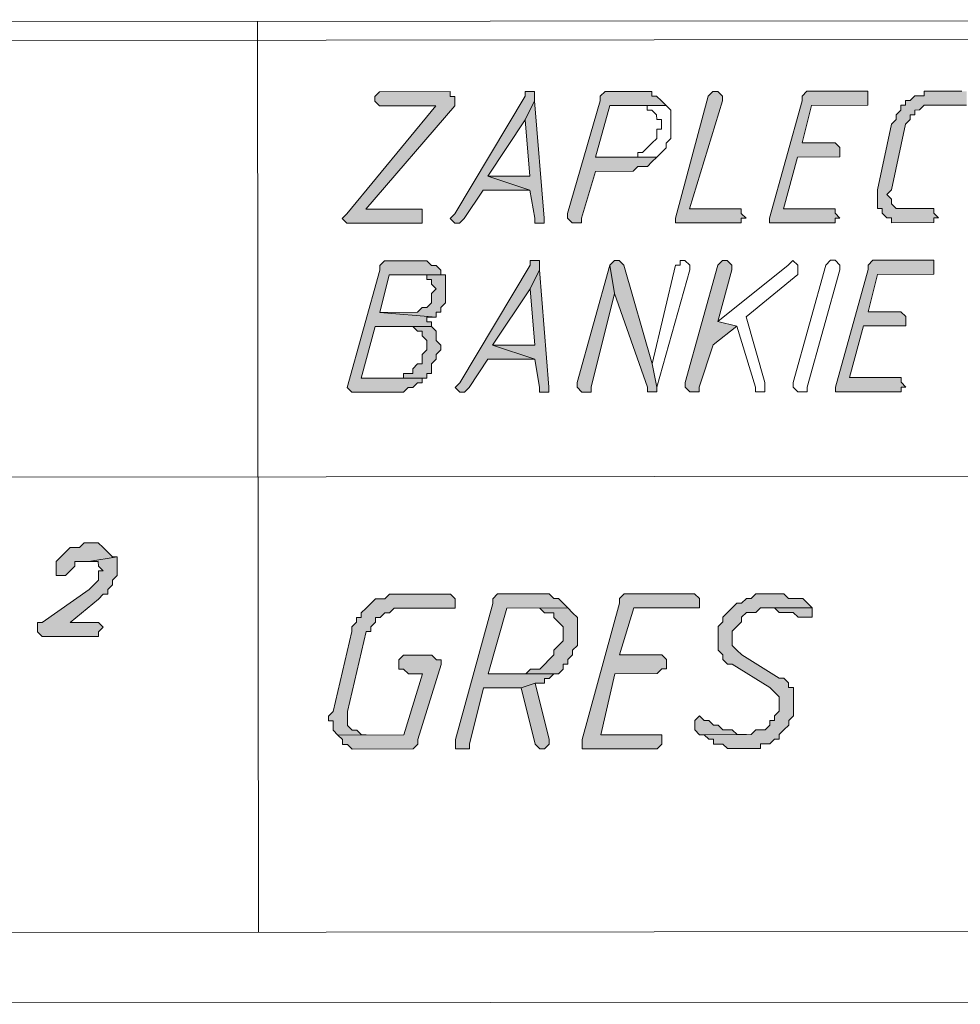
# Model space of a CAD drawing. Header units: inches. Extents: x -5850 to 5646, y 8947 to 13007.
# Tile 376 of 548: x -1764 to -1680, y 9966 to 10054. Entities that reach past the tile are written whole.
import ezdxf

# ---------------------------------------------------------------- set-up
doc = ezdxf.new("R2010")
doc.units = ezdxf.units.IN
doc.header["$MEASUREMENT"] = 0
for name, color, linetype in [('at_Entity', 7, 'Continuous'), ('at_Rect', 7, 'Continuous'), ('at_Solid', 7, 'Continuous')]:
    doc.layers.add(name, color=color, linetype=linetype)

msp = doc.modelspace()

# ---------------------------------------------------------------- hatches: boundary and pattern name
at = {"layer": 'at_Solid', "lineweight": 20}
for points in [[(-1725.456, 10047.874), (-1731.791, 10047.868), (-1732.208, 10047.444), (-1732.208, 10047.026), (-1731.789, 10046.602), (-1726.72, 10046.607), (-1734.736, 10036.885), (-1735.16, 10036.461), (-1734.735, 10036.038), (-1727.977, 10036.044), (-1727.977, 10036.468), (-1727.978, 10037.31), (-1733.047, 10037.305), (-1725.031, 10046.608), (-1725.031, 10047.032), (-1725.032, 10047.45), (-1725.455, 10047.45)], [(-1718.273, 10047.88), (-1718.697, 10047.88), (-1718.697, 10047.456), (-1725.022, 10036.894), (-1725.446, 10036.47), (-1725.021, 10036.046), (-1724.598, 10036.047), (-1724.174, 10036.471), (-1722.487, 10039.004), (-1718.265, 10039.008), (-1722.07, 10040.276), (-1718.695, 10045.348), (-1717.849, 10047.038), (-1717.849, 10047.88)], [(-1708.135, 10047.889), (-1711.515, 10047.886), (-1711.938, 10047.462), (-1711.938, 10047.044), (-1714.884, 10036.903), (-1714.884, 10036.479), (-1714.46, 10036.056), (-1713.618, 10036.057), (-1713.618, 10036.48), (-1712.356, 10040.703), (-1708.971, 10040.706), (-1708.553, 10041.13), (-1707.705, 10041.131), (-1707.288, 10041.555), (-1706.864, 10041.979), (-1712.357, 10041.974), (-1711.09, 10046.621), (-1706.021, 10046.625), (-1706.445, 10047.049), (-1706.869, 10047.466), (-1707.293, 10047.466), (-1707.293, 10047.89), (-1707.712, 10047.889)], [(-1701.801, 10047.895), (-1702.224, 10047.471), (-1705.17, 10036.488), (-1705.169, 10036.064), (-1699.253, 10036.069), (-1699.253, 10036.493), (-1698.829, 10036.494), (-1699.253, 10036.917), (-1699.254, 10037.335), (-1703.899, 10037.331), (-1700.952, 10047.053), (-1700.953, 10047.472), (-1701.377, 10047.895)], [(-1688.283, 10047.907), (-1693.352, 10047.902), (-1693.77, 10047.478), (-1693.77, 10047.06), (-1696.721, 10036.495), (-1696.721, 10036.072), (-1690.804, 10036.077), (-1690.805, 10036.501), (-1690.387, 10036.501), (-1690.805, 10036.925), (-1690.806, 10037.343), (-1695.456, 10037.339), (-1694.189, 10041.99), (-1690.391, 10041.994), (-1690.392, 10042.836), (-1690.811, 10043.259), (-1693.766, 10043.257), (-1692.927, 10046.637), (-1687.858, 10046.641), (-1687.859, 10047.065), (-1687.859, 10047.907)], [(-1679.411, 10047.915), (-1682.791, 10047.912), (-1682.79, 10047.488), (-1683.632, 10047.487), (-1684.056, 10047.069), (-1684.479, 10047.068), (-1684.479, 10046.644), (-1684.903, 10046.644), (-1684.902, 10046.22), (-1685.326, 10045.796), (-1685.326, 10045.378), (-1685.743, 10044.954), (-1687.01, 10039.036), (-1687.009, 10038.618), (-1687.008, 10037.346), (-1686.584, 10037.347), (-1686.584, 10036.928), (-1686.16, 10036.505), (-1685.736, 10036.505), (-1685.735, 10036.081), (-1681.938, 10036.085), (-1681.938, 10036.509), (-1681.514, 10036.509), (-1681.939, 10036.932), (-1681.939, 10037.351), (-1685.318, 10037.348), (-1685.737, 10037.771), (-1685.737, 10038.195), (-1686.162, 10038.618), (-1685.738, 10039.037), (-1684.478, 10044.955), (-1684.054, 10045.379), (-1684.054, 10045.797), (-1683.631, 10045.797), (-1683.631, 10046.221), (-1683.213, 10046.222), (-1682.789, 10046.646), (-1678.986, 10046.649), (-1678.987, 10047.073), (-1678.987, 10047.915)], [(-1717.849, 10047.038), (-1718.695, 10045.348), (-1718.266, 10040.279), (-1722.07, 10040.276), (-1718.265, 10039.008), (-1717.839, 10036.477), (-1717.839, 10036.053), (-1716.997, 10036.054), (-1716.997, 10036.477)], [(-1727.974, 10032.664), (-1731.353, 10032.661), (-1731.777, 10032.237), (-1731.776, 10031.819), (-1734.722, 10021.255), (-1734.298, 10020.831), (-1729.653, 10020.835), (-1729.229, 10021.26), (-1728.811, 10021.26), (-1728.388, 10021.684), (-1727.964, 10021.684), (-1727.964, 10022.108), (-1733.457, 10022.103), (-1732.19, 10026.75), (-1727.121, 10026.754), (-1727.121, 10027.178), (-1727.545, 10027.178), (-1727.545, 10027.596), (-1726.703, 10027.597), (-1731.773, 10028.016), (-1730.928, 10031.396), (-1726.283, 10031.4), (-1726.283, 10031.824), (-1726.708, 10032.242), (-1727.126, 10032.241), (-1727.55, 10032.665)], [(-1717.836, 10032.673), (-1718.26, 10032.673), (-1718.259, 10032.249), (-1724.585, 10021.687), (-1725.008, 10021.263), (-1724.584, 10020.84), (-1724.16, 10020.84), (-1723.742, 10021.264), (-1722.055, 10023.803), (-1717.828, 10023.807), (-1721.632, 10025.069), (-1718.257, 10030.141), (-1717.411, 10031.832), (-1717.412, 10032.674)], [(-1710.659, 10032.68), (-1711.077, 10032.256), (-1710.656, 10029.724), (-1707.688, 10021.279), (-1707.687, 10020.855), (-1706.845, 10020.856), (-1706.846, 10021.28), (-1707.271, 10023.393), (-1709.811, 10032.257), (-1710.235, 10032.68)], [(-1700.939, 10032.689), (-1701.363, 10032.264), (-1704.309, 10021.706), (-1704.308, 10021.282), (-1703.884, 10020.858), (-1703.042, 10020.859), (-1703.043, 10021.283), (-1701.78, 10025.087), (-1699.668, 10026.779), (-1701.358, 10027.201), (-1700.097, 10031.847), (-1700.097, 10032.266), (-1700.521, 10032.689)], [(-1682.359, 10032.705), (-1687.422, 10032.701), (-1687.846, 10032.276), (-1687.845, 10031.858), (-1690.791, 10021.294), (-1690.791, 10020.87), (-1684.88, 10020.875), (-1684.88, 10021.299), (-1684.456, 10021.3), (-1684.881, 10021.723), (-1684.881, 10022.147), (-1689.526, 10022.143), (-1688.264, 10026.789), (-1684.461, 10026.792), (-1684.462, 10027.634), (-1684.886, 10028.058), (-1687.842, 10028.055), (-1687.003, 10031.435), (-1681.934, 10031.44), (-1681.934, 10031.864), (-1681.935, 10032.706)], [(-1717.411, 10031.832), (-1718.257, 10030.141), (-1717.829, 10025.073), (-1721.632, 10025.069), (-1717.828, 10023.807), (-1717.402, 10021.27), (-1717.402, 10020.846), (-1716.559, 10020.847), (-1716.56, 10021.271)], [(-1711.077, 10032.256), (-1714.023, 10021.697), (-1714.023, 10021.273), (-1713.604, 10020.85), (-1712.756, 10020.85), (-1712.757, 10021.274), (-1710.656, 10029.724)], [(-1726.283, 10031.4), (-1728.396, 10031.398), (-1727.549, 10031.399), (-1727.548, 10030.975), (-1727.125, 10030.976), (-1727.124, 10030.552), (-1726.706, 10030.134), (-1727.124, 10029.71), (-1727.123, 10028.868), (-1727.546, 10028.443), (-1727.97, 10028.443), (-1728.393, 10028.019), (-1731.773, 10028.016), (-1726.703, 10027.597), (-1726.704, 10028.02), (-1726.28, 10028.021), (-1726.28, 10028.445), (-1725.857, 10028.869), (-1725.858, 10029.711), (-1725.858, 10030.135), (-1725.859, 10031.4)], [(-1727.121, 10026.754), (-1729.658, 10026.752), (-1728.816, 10026.753), (-1728.392, 10026.329), (-1727.968, 10026.33), (-1727.968, 10025.906), (-1727.544, 10025.482), (-1727.543, 10024.64), (-1727.966, 10024.216), (-1727.966, 10023.374), (-1728.389, 10023.374), (-1728.813, 10022.95), (-1728.812, 10022.526), (-1729.654, 10022.525), (-1729.654, 10022.107), (-1733.457, 10022.103), (-1727.541, 10022.109), (-1727.541, 10022.527), (-1727.117, 10022.527), (-1727.118, 10023.375), (-1726.7, 10023.799), (-1726.7, 10024.217), (-1726.277, 10024.641), (-1726.277, 10025.065), (-1726.702, 10025.483), (-1726.702, 10026.331)], [(-1757.517, 10007.293), (-1758.365, 10007.292), (-1758.788, 10006.874), (-1759.63, 10006.873), (-1760.054, 10006.449), (-1760.477, 10006.025), (-1760.901, 10005.601), (-1760.9, 10005.177), (-1760.9, 10004.335), (-1760.052, 10004.335), (-1759.629, 10004.76), (-1759.205, 10005.178), (-1759.205, 10005.602), (-1757.94, 10005.603), (-1755.408, 10006.029), (-1755.832, 10006.029), (-1756.251, 10006.452), (-1756.675, 10006.876), (-1757.099, 10007.294)], [(-1755.408, 10006.029), (-1757.94, 10005.603), (-1757.098, 10005.604), (-1757.097, 10005.18), (-1756.673, 10004.762), (-1757.097, 10004.762), (-1757.096, 10003.914), (-1757.514, 10003.496), (-1757.937, 10003.071), (-1762.162, 10000.107), (-1762.58, 10000.106), (-1762.579, 9999.264), (-1762.161, 9998.846), (-1757.092, 9998.851), (-1757.092, 9999.269), (-1756.669, 9999.693), (-1757.093, 10000.111), (-1759.624, 10000.109), (-1757.095, 10002.225), (-1756.671, 10002.649), (-1756.247, 10002.649), (-1756.248, 10003.073), (-1755.83, 10003.497), (-1755.83, 10003.915), (-1755.407, 10004.34), (-1755.408, 10005.182), (-1755.408, 10005.605)], [(-1725.834, 10002.676), (-1730.903, 10002.672), (-1731.326, 10002.248), (-1732.168, 10002.247), (-1732.591, 10001.828), (-1733.015, 10001.404), (-1733.438, 10000.98), (-1733.438, 10000.556), (-1733.862, 10000.556), (-1733.861, 10000.132), (-1734.279, 9999.713), (-1734.279, 9999.29), (-1735.962, 9992.106), (-1736.385, 9991.687), (-1736.385, 9991.263), (-1735.961, 9991.264), (-1735.961, 9990.416), (-1735.542, 9989.992), (-1733.005, 9989.995), (-1733.428, 9989.994), (-1733.853, 9990.418), (-1734.271, 9990.417), (-1734.695, 9990.841), (-1734.696, 9991.688), (-1734.696, 9992.107), (-1733.013, 9999.291), (-1732.589, 9999.291), (-1732.59, 9999.715), (-1732.166, 10000.133), (-1732.166, 10000.557), (-1731.748, 10000.558), (-1731.325, 10000.982), (-1730.901, 10000.982), (-1730.483, 10001.406), (-1724.99, 10001.411), (-1724.991, 10002.253), (-1725.415, 10002.677)], [(-1717.385, 10002.684), (-1721.188, 10002.681), (-1721.612, 10002.256), (-1721.611, 10001.838), (-1724.98, 9989.584), (-1724.979, 9988.742), (-1723.713, 9988.743), (-1723.714, 9989.161), (-1722.447, 9994.231), (-1719.067, 9994.234), (-1717.802, 9994.659), (-1716.96, 9994.66), (-1716.96, 9995.078), (-1716.536, 9995.078), (-1716.113, 9995.503), (-1715.689, 9995.503), (-1722.03, 9995.497), (-1720.345, 10001.415), (-1714.852, 10001.42), (-1715.277, 10001.844), (-1715.695, 10002.262), (-1716.119, 10002.261), (-1716.543, 10002.685), (-1716.967, 10002.684)], [(-1703.868, 10002.696), (-1709.785, 10002.691), (-1710.208, 10002.266), (-1710.208, 10001.848), (-1713.576, 9989.594), (-1713.575, 9988.752), (-1706.817, 9988.758), (-1706.393, 9989.176), (-1706.394, 9990.019), (-1711.887, 9990.014), (-1710.626, 9995.508), (-1706.823, 9995.511), (-1706.399, 9995.935), (-1705.975, 9995.935), (-1705.976, 9996.783), (-1706.4, 9997.201), (-1710.204, 9997.198), (-1708.936, 10001.426), (-1703.025, 10001.431), (-1703.026, 10002.273), (-1703.45, 10002.696)], [(-1696.691, 10002.702), (-1697.957, 10002.701), (-1698.38, 10002.277), (-1698.799, 10002.277), (-1699.222, 10001.858), (-1699.646, 10001.858), (-1700.069, 10001.434), (-1700.493, 10001.009), (-1700.911, 10000.585), (-1700.91, 10000.161), (-1701.334, 9999.743), (-1701.333, 9998.477), (-1701.332, 9997.629), (-1700.908, 9997.206), (-1700.907, 9996.788), (-1700.489, 9996.364), (-1700.065, 9996.365), (-1696.684, 9994.254), (-1696.259, 9993.836), (-1695.835, 9993.413), (-1695.834, 9992.141), (-1696.258, 9991.723), (-1696.257, 9991.299), (-1696.681, 9991.299), (-1696.681, 9990.875), (-1697.104, 9990.451), (-1697.946, 9990.45), (-1698.37, 9990.026), (-1703.015, 9990.022), (-1702.591, 9990.022), (-1702.172, 9989.604), (-1701.748, 9989.604), (-1701.748, 9989.181), (-1700.9, 9989.181), (-1700.482, 9988.764), (-1697.521, 9988.766), (-1697.521, 9989.184), (-1696.679, 9989.185), (-1696.256, 9989.609), (-1695.832, 9989.61), (-1695.832, 9990.028), (-1695.414, 9990.452), (-1694.991, 9990.876), (-1694.991, 9991.3), (-1694.568, 9991.724), (-1694.57, 9994.256), (-1694.994, 9994.256), (-1694.994, 9994.679), (-1695.419, 9995.097), (-1695.837, 9995.097), (-1699.218, 9997.207), (-1699.642, 9997.631), (-1700.066, 9998.054), (-1700.068, 9999.32), (-1699.644, 9999.744), (-1699.221, 10000.163), (-1699.221, 10000.587), (-1698.798, 10001.011), (-1697.956, 10001.012), (-1697.532, 10001.436), (-1692.887, 10001.44), (-1693.311, 10001.863), (-1693.73, 10002.281), (-1695.001, 10002.28), (-1695.425, 10002.704), (-1696.267, 10002.703)], [(-1714.852, 10001.42), (-1717.384, 10001.418), (-1716.966, 10000.995), (-1716.118, 10000.995), (-1716.118, 10000.572), (-1715.693, 10000.148), (-1715.275, 9999.73), (-1715.274, 9998.464), (-1715.691, 9998.04), (-1716.115, 9997.616), (-1716.115, 9997.192), (-1716.538, 9996.774), (-1716.961, 9996.349), (-1717.379, 9995.925), (-1718.227, 9995.925), (-1718.65, 9995.5), (-1722.03, 9995.497), (-1715.689, 9995.503), (-1715.271, 9995.927), (-1715.272, 9996.351), (-1714.848, 9996.351), (-1714.848, 9996.775), (-1714.425, 9997.194), (-1714.425, 9997.618), (-1714.002, 9998.042), (-1714.003, 9999.308), (-1714.004, 10000.573), (-1714.428, 10000.997)], [(-1692.887, 10001.44), (-1697.114, 10001.436), (-1696.266, 10001.437), (-1695.842, 10001.013), (-1694.576, 10001.015), (-1694.152, 10000.591), (-1692.886, 10000.592), (-1692.887, 10001.016)], [(-1727.095, 9997.182), (-1729.632, 9997.18), (-1730.055, 9996.762), (-1730.054, 9995.914), (-1729.631, 9995.914), (-1729.206, 9995.491), (-1727.941, 9995.492), (-1729.625, 9989.998), (-1735.542, 9989.992), (-1735.118, 9989.575), (-1735.117, 9989.151), (-1734.694, 9989.151), (-1734.269, 9988.733), (-1728.782, 9988.738), (-1728.359, 9989.157), (-1728.359, 9989.581), (-1726.252, 9996.341), (-1726.252, 9996.765), (-1726.676, 9996.765)], [(-1717.802, 9994.659), (-1719.067, 9994.234), (-1717.797, 9989.166), (-1717.373, 9988.748), (-1716.955, 9988.749), (-1716.531, 9989.167), (-1716.532, 9989.591)], [(-1703.016, 9991.717), (-1703.44, 9991.293), (-1703.439, 9990.445), (-1703.015, 9990.022), (-1698.788, 9990.025), (-1699.635, 9990.025), (-1700.06, 9990.448), (-1700.902, 9990.447), (-1701.326, 9990.871), (-1701.75, 9990.87), (-1702.174, 9991.294), (-1702.592, 9991.293)]]:
    msp.add_hatch(color=7, dxfattribs=at).paths.add_polyline_path(points)

# ---------------------------------------------------------------- linework, layer by layer
at = {"layer": 'at_Entity', "color": 7, "lineweight": 20}
for p, q in [((-1742.776, 10054.193), (-1742.703, 9972.247)), ((-2022.404, 10052.254), (-1499.052, 10052.721)), ((-1731.791, 10047.868), (-1732.208, 10047.444)), ((-1725.456, 10047.874), (-1731.791, 10047.868)), ((-1725.455, 10047.45), (-1725.456, 10047.874)), ((-1718.273, 10047.88), (-1718.697, 10047.88)), ((-1718.697, 10047.88), (-1718.697, 10047.456)), ((-1717.849, 10047.88), (-1718.273, 10047.88)), ((-1717.849, 10047.038), (-1717.849, 10047.88)), ((-1711.515, 10047.886), (-1711.938, 10047.462)), ((-1708.135, 10047.889), (-1711.515, 10047.886)), ((-1707.712, 10047.889), (-1708.135, 10047.889)), ((-1707.293, 10047.89), (-1707.712, 10047.889)), ((-1707.293, 10047.466), (-1707.293, 10047.89)), ((-1701.801, 10047.895), (-1702.224, 10047.471)), ((-1701.801, 10047.895), (-1701.801, 10047.895)), ((-1701.377, 10047.895), (-1701.801, 10047.895)), ((-1700.953, 10047.472), (-1701.377, 10047.895)), ((-1693.352, 10047.902), (-1693.77, 10047.478)), ((-1688.283, 10047.907), (-1693.352, 10047.902)), ((-1687.859, 10047.907), (-1688.283, 10047.907)), ((-1687.859, 10047.065), (-1687.859, 10047.907)), ((-1679.411, 10047.915), (-1682.791, 10047.912)), ((-1682.791, 10047.912), (-1682.79, 10047.488)), ((-1732.208, 10047.444), (-1732.208, 10047.026)), ((-1732.208, 10047.026), (-1732.208, 10047.026)), ((-1732.208, 10047.026), (-1731.789, 10046.602)), ((-1725.032, 10047.45), (-1725.455, 10047.45)), ((-1725.031, 10047.032), (-1725.032, 10047.45)), ((-1725.031, 10046.608), (-1725.031, 10047.032)), ((-1718.697, 10047.456), (-1725.022, 10036.894)), ((-1717.849, 10047.038), (-1718.695, 10045.348)), ((-1718.695, 10045.348), (-1717.849, 10047.038)), ((-1716.997, 10036.477), (-1717.849, 10047.038)), ((-1711.938, 10047.044), (-1714.884, 10036.903)), ((-1711.938, 10047.462), (-1711.938, 10047.044)), ((-1706.869, 10047.466), (-1707.293, 10047.466)), ((-1706.445, 10047.049), (-1706.869, 10047.466)), ((-1706.021, 10046.625), (-1706.445, 10047.049)), ((-1706.445, 10047.049), (-1706.445, 10047.049)), ((-1702.224, 10047.471), (-1705.17, 10036.488)), ((-1703.899, 10037.331), (-1700.952, 10047.053)), ((-1702.224, 10047.471), (-1702.224, 10047.471)), ((-1700.952, 10047.053), (-1700.953, 10047.472)), ((-1693.77, 10047.06), (-1696.721, 10036.495)), ((-1693.77, 10047.478), (-1693.77, 10047.06)), ((-1687.858, 10046.641), (-1687.859, 10047.065)), ((-1684.056, 10047.069), (-1684.479, 10047.068)), ((-1684.479, 10047.068), (-1684.479, 10046.644)), ((-1683.632, 10047.487), (-1684.056, 10047.069)), ((-1682.79, 10047.488), (-1683.632, 10047.487)), ((-1726.72, 10046.607), (-1734.736, 10036.885)), ((-1733.047, 10037.305), (-1725.031, 10046.608)), ((-1731.789, 10046.602), (-1726.72, 10046.607)), ((-1712.357, 10041.974), (-1711.09, 10046.621)), ((-1711.09, 10046.621), (-1706.021, 10046.625)), ((-1706.021, 10046.625), (-1708.558, 10046.623)), ((-1708.558, 10046.623), (-1707.71, 10046.624)), ((-1707.71, 10046.624), (-1707.71, 10046.2)), ((-1707.71, 10046.2), (-1707.292, 10046.2)), ((-1707.292, 10046.2), (-1706.868, 10045.777)), ((-1705.602, 10046.202), (-1706.021, 10046.625)), ((-1706.021, 10046.625), (-1706.021, 10046.625)), ((-1705.601, 10045.36), (-1705.602, 10046.202)), ((-1693.766, 10043.257), (-1692.927, 10046.637)), ((-1692.927, 10046.637), (-1687.858, 10046.641)), ((-1684.902, 10046.22), (-1685.326, 10045.796)), ((-1684.479, 10046.644), (-1684.903, 10046.644)), ((-1684.903, 10046.644), (-1684.902, 10046.22)), ((-1683.631, 10046.221), (-1683.213, 10046.222)), ((-1683.631, 10045.797), (-1683.631, 10046.221)), ((-1683.213, 10046.222), (-1682.789, 10046.646)), ((-1682.789, 10046.646), (-1678.986, 10046.649)), ((-1722.07, 10040.276), (-1718.695, 10045.348)), ((-1718.695, 10045.348), (-1718.266, 10040.279)), ((-1706.868, 10045.777), (-1706.867, 10045.358)), ((-1706.867, 10045.358), (-1706.443, 10045.359)), ((-1706.443, 10045.359), (-1706.443, 10044.511)), ((-1705.601, 10044.936), (-1705.601, 10045.36)), ((-1685.326, 10045.378), (-1685.743, 10044.954)), ((-1685.326, 10045.796), (-1685.326, 10045.378)), ((-1685.326, 10045.378), (-1685.326, 10045.378)), ((-1684.478, 10044.955), (-1684.054, 10045.379)), ((-1684.054, 10045.379), (-1684.054, 10045.797)), ((-1684.054, 10045.797), (-1683.631, 10045.797)), ((-1706.443, 10044.511), (-1706.866, 10044.511)), ((-1706.866, 10044.511), (-1706.866, 10043.663)), ((-1705.6, 10044.088), (-1705.601, 10044.936)), ((-1685.743, 10044.954), (-1687.01, 10039.036)), ((-1685.738, 10039.037), (-1684.478, 10044.955)), ((-1684.478, 10044.955), (-1684.478, 10044.955)), ((-1706.866, 10043.663), (-1707.289, 10043.245)), ((-1706.018, 10043.246), (-1705.6, 10043.664)), ((-1705.6, 10043.664), (-1705.6, 10044.088)), ((-1708.13, 10042.396), (-1708.554, 10042.396)), ((-1708.554, 10042.396), (-1708.554, 10041.978)), ((-1707.707, 10042.82), (-1708.13, 10042.396)), ((-1707.289, 10043.245), (-1707.707, 10042.82)), ((-1707.707, 10042.82), (-1707.707, 10042.82)), ((-1707.289, 10043.245), (-1707.289, 10043.245)), ((-1706.864, 10041.979), (-1706.441, 10042.398)), ((-1706.441, 10042.398), (-1706.017, 10042.822)), ((-1706.441, 10042.398), (-1706.441, 10042.398)), ((-1706.017, 10042.822), (-1706.018, 10043.246)), ((-1690.811, 10043.259), (-1693.766, 10043.257)), ((-1690.392, 10042.836), (-1690.811, 10043.259)), ((-1690.391, 10041.994), (-1690.392, 10042.836)), ((-1690.392, 10042.836), (-1690.392, 10042.836)), ((-1712.357, 10041.974), (-1706.864, 10041.979)), ((-1706.864, 10041.979), (-1712.357, 10041.974)), ((-1708.554, 10041.978), (-1712.357, 10041.974)), ((-1707.705, 10041.131), (-1707.288, 10041.555)), ((-1707.288, 10041.555), (-1706.864, 10041.979)), ((-1707.288, 10041.555), (-1707.288, 10041.555)), ((-1695.456, 10037.339), (-1694.189, 10041.99)), ((-1694.189, 10041.99), (-1690.391, 10041.994)), ((-1713.618, 10036.48), (-1712.356, 10040.703)), ((-1712.356, 10040.703), (-1708.971, 10040.706)), ((-1708.971, 10040.706), (-1708.553, 10041.13)), ((-1708.553, 10041.13), (-1707.705, 10041.131)), ((-1718.266, 10040.279), (-1722.07, 10040.276)), ((-1722.07, 10040.276), (-1718.265, 10039.008)), ((-1718.265, 10039.008), (-1722.07, 10040.276)), ((-1724.174, 10036.471), (-1722.487, 10039.004)), ((-1722.487, 10039.004), (-1718.265, 10039.008)), ((-1718.265, 10039.008), (-1717.839, 10036.477)), ((-1687.01, 10039.036), (-1687.009, 10038.618)), ((-1686.162, 10038.618), (-1685.738, 10039.037)), ((-1687.009, 10038.618), (-1687.008, 10037.346)), ((-1685.737, 10038.195), (-1686.162, 10038.618)), ((-1686.162, 10038.618), (-1686.162, 10038.618)), ((-1685.737, 10037.771), (-1685.737, 10038.195)), ((-1727.978, 10037.31), (-1733.047, 10037.305)), ((-1727.977, 10036.468), (-1727.978, 10037.31)), ((-1699.254, 10037.335), (-1703.899, 10037.331)), ((-1699.253, 10036.917), (-1699.254, 10037.335)), ((-1690.806, 10037.343), (-1695.456, 10037.339)), ((-1690.805, 10036.925), (-1690.806, 10037.343)), ((-1687.008, 10037.346), (-1686.584, 10037.347)), ((-1686.584, 10037.347), (-1686.584, 10036.928)), ((-1685.318, 10037.348), (-1685.737, 10037.771)), ((-1681.939, 10037.351), (-1685.318, 10037.348)), ((-1681.939, 10036.932), (-1681.939, 10037.351)), ((-1734.736, 10036.885), (-1735.16, 10036.461)), ((-1735.16, 10036.461), (-1735.16, 10036.461)), ((-1735.16, 10036.461), (-1734.735, 10036.038)), ((-1734.736, 10036.885), (-1734.736, 10036.885)), ((-1727.977, 10036.044), (-1727.977, 10036.468)), ((-1725.022, 10036.894), (-1725.446, 10036.47)), ((-1725.446, 10036.47), (-1725.446, 10036.47)), ((-1725.446, 10036.47), (-1725.021, 10036.046)), ((-1724.598, 10036.047), (-1724.174, 10036.471)), ((-1717.839, 10036.477), (-1717.839, 10036.053)), ((-1716.997, 10036.054), (-1716.997, 10036.477)), ((-1716.997, 10036.477), (-1716.997, 10036.477)), ((-1714.884, 10036.903), (-1714.884, 10036.479)), ((-1714.884, 10036.479), (-1714.884, 10036.479)), ((-1714.884, 10036.479), (-1714.46, 10036.056)), ((-1713.618, 10036.057), (-1713.618, 10036.48)), ((-1705.17, 10036.488), (-1705.169, 10036.064)), ((-1698.829, 10036.494), (-1699.253, 10036.917)), ((-1699.253, 10036.493), (-1698.829, 10036.494)), ((-1699.253, 10036.069), (-1699.253, 10036.493)), ((-1696.721, 10036.495), (-1696.721, 10036.072)), ((-1690.387, 10036.501), (-1690.805, 10036.925)), ((-1690.804, 10036.077), (-1690.805, 10036.501)), ((-1690.805, 10036.501), (-1690.387, 10036.501)), ((-1686.584, 10036.928), (-1686.584, 10036.928)), ((-1686.584, 10036.928), (-1686.16, 10036.505)), ((-1686.16, 10036.505), (-1685.736, 10036.505)), ((-1685.736, 10036.505), (-1685.735, 10036.081)), ((-1681.514, 10036.509), (-1681.939, 10036.932)), ((-1681.938, 10036.085), (-1681.938, 10036.509)), ((-1681.938, 10036.509), (-1681.514, 10036.509)), ((-1734.735, 10036.038), (-1727.977, 10036.044)), ((-1725.021, 10036.046), (-1724.598, 10036.047)), ((-1717.839, 10036.053), (-1716.997, 10036.054)), ((-1714.46, 10036.056), (-1713.618, 10036.057)), ((-1705.169, 10036.064), (-1699.253, 10036.069)), ((-1696.721, 10036.072), (-1690.804, 10036.077)), ((-1685.735, 10036.081), (-1681.938, 10036.085)), ((-1731.353, 10032.661), (-1731.777, 10032.237)), ((-1727.974, 10032.664), (-1731.353, 10032.661)), ((-1727.55, 10032.665), (-1727.974, 10032.664)), ((-1727.126, 10032.241), (-1727.55, 10032.665)), ((-1717.836, 10032.673), (-1718.26, 10032.673)), ((-1718.26, 10032.673), (-1718.259, 10032.249)), ((-1717.412, 10032.674), (-1717.836, 10032.673)), ((-1717.411, 10031.832), (-1717.412, 10032.674)), ((-1710.659, 10032.68), (-1711.077, 10032.256)), ((-1710.659, 10032.68), (-1710.659, 10032.68)), ((-1710.235, 10032.68), (-1710.659, 10032.68)), ((-1709.811, 10032.257), (-1710.235, 10032.68)), ((-1704.319, 10032.686), (-1704.742, 10032.685)), ((-1704.742, 10032.685), (-1704.742, 10032.261)), ((-1703.894, 10032.262), (-1704.319, 10032.686)), ((-1704.319, 10032.686), (-1704.319, 10032.686)), ((-1700.939, 10032.689), (-1701.363, 10032.264)), ((-1700.939, 10032.689), (-1700.939, 10032.689)), ((-1700.521, 10032.689), (-1700.939, 10032.689)), ((-1700.097, 10032.266), (-1700.521, 10032.689)), ((-1694.605, 10032.694), (-1695.028, 10032.27)), ((-1694.605, 10032.694), (-1694.605, 10032.694)), ((-1694.18, 10032.271), (-1694.605, 10032.694)), ((-1694.605, 10032.694), (-1694.605, 10032.694)), ((-1691.649, 10032.273), (-1691.225, 10032.697)), ((-1691.225, 10032.697), (-1690.801, 10032.698)), ((-1690.801, 10032.698), (-1690.383, 10032.274)), ((-1687.422, 10032.701), (-1687.846, 10032.276)), ((-1682.359, 10032.705), (-1687.422, 10032.701)), ((-1681.935, 10032.706), (-1682.359, 10032.705)), ((-1681.934, 10031.864), (-1681.935, 10032.706)), ((-1731.776, 10031.819), (-1734.722, 10021.255)), ((-1731.777, 10032.237), (-1731.776, 10031.819)), ((-1726.708, 10032.242), (-1727.126, 10032.241)), ((-1726.283, 10031.824), (-1726.708, 10032.242)), ((-1726.283, 10031.4), (-1726.283, 10031.824)), ((-1726.283, 10031.824), (-1726.283, 10031.824)), ((-1718.259, 10032.249), (-1724.585, 10021.687)), ((-1717.411, 10031.832), (-1718.257, 10030.141)), ((-1718.257, 10030.141), (-1717.411, 10031.832)), ((-1716.56, 10021.271), (-1717.411, 10031.832)), ((-1711.077, 10032.256), (-1714.023, 10021.697)), ((-1710.656, 10029.724), (-1711.077, 10032.256)), ((-1711.077, 10032.256), (-1711.077, 10032.256)), ((-1711.077, 10032.256), (-1710.656, 10029.724)), ((-1707.271, 10023.393), (-1709.811, 10032.257)), ((-1709.811, 10032.257), (-1709.811, 10032.257)), ((-1705.166, 10032.261), (-1707.271, 10023.393)), ((-1706.846, 10021.28), (-1703.894, 10031.844)), ((-1704.742, 10032.261), (-1705.166, 10032.261)), ((-1701.363, 10032.264), (-1704.309, 10021.706)), ((-1703.894, 10031.844), (-1703.894, 10032.262)), ((-1701.363, 10032.264), (-1701.363, 10032.264)), ((-1695.028, 10032.27), (-1701.358, 10027.201)), ((-1701.358, 10027.201), (-1700.097, 10031.847)), ((-1700.097, 10031.847), (-1700.097, 10032.266)), ((-1694.595, 10021.714), (-1691.649, 10032.273)), ((-1694.18, 10031.853), (-1694.18, 10032.271)), ((-1694.18, 10031.429), (-1694.18, 10031.853)), ((-1690.382, 10031.856), (-1693.328, 10021.292)), ((-1691.649, 10032.273), (-1691.649, 10032.273)), ((-1687.845, 10031.858), (-1690.791, 10021.294)), ((-1690.383, 10032.274), (-1690.382, 10031.856)), ((-1690.382, 10031.856), (-1690.382, 10031.856)), ((-1690.382, 10031.856), (-1690.382, 10031.856)), ((-1687.846, 10032.276), (-1687.845, 10031.858)), ((-1681.934, 10031.44), (-1681.934, 10031.864)), ((-1731.773, 10028.016), (-1730.928, 10031.396)), ((-1730.928, 10031.396), (-1726.283, 10031.4)), ((-1726.283, 10031.4), (-1728.396, 10031.398)), ((-1728.396, 10031.398), (-1727.549, 10031.399)), ((-1727.549, 10031.399), (-1727.548, 10030.975)), ((-1727.548, 10030.975), (-1727.125, 10030.976)), ((-1727.125, 10030.976), (-1727.124, 10030.552)), ((-1725.859, 10031.4), (-1726.283, 10031.4)), ((-1725.858, 10030.135), (-1725.859, 10031.4)), ((-1698.821, 10027.622), (-1694.18, 10031.429)), ((-1687.842, 10028.055), (-1687.003, 10031.435)), ((-1687.003, 10031.435), (-1681.934, 10031.44)), ((-1727.124, 10030.552), (-1727.124, 10030.552)), ((-1727.124, 10030.552), (-1726.706, 10030.134)), ((-1726.706, 10030.134), (-1727.124, 10029.71)), ((-1726.706, 10030.134), (-1726.706, 10030.134)), ((-1725.858, 10029.711), (-1725.858, 10030.135)), ((-1721.632, 10025.069), (-1718.257, 10030.141)), ((-1718.257, 10030.141), (-1717.829, 10025.073)), ((-1727.124, 10029.71), (-1727.123, 10028.868)), ((-1725.857, 10028.869), (-1725.858, 10029.711)), ((-1712.757, 10021.274), (-1710.656, 10029.724)), ((-1710.656, 10029.724), (-1707.688, 10021.279)), ((-1727.97, 10028.443), (-1728.393, 10028.019)), ((-1727.546, 10028.443), (-1727.97, 10028.443)), ((-1727.123, 10028.868), (-1727.546, 10028.443)), ((-1726.28, 10028.445), (-1725.857, 10028.869)), ((-1726.28, 10028.021), (-1726.28, 10028.445)), ((-1728.393, 10028.019), (-1731.773, 10028.016)), ((-1731.773, 10028.016), (-1726.703, 10027.597)), ((-1726.703, 10027.597), (-1731.773, 10028.016)), ((-1727.545, 10027.596), (-1726.703, 10027.597)), ((-1727.545, 10027.178), (-1727.545, 10027.596)), ((-1726.704, 10028.02), (-1726.28, 10028.021)), ((-1726.703, 10027.597), (-1726.704, 10028.02)), ((-1697.132, 10021.712), (-1698.821, 10027.622)), ((-1684.886, 10028.058), (-1687.842, 10028.055)), ((-1684.462, 10027.634), (-1684.886, 10028.058)), ((-1684.461, 10026.792), (-1684.462, 10027.634)), ((-1684.462, 10027.634), (-1684.462, 10027.634)), ((-1733.457, 10022.103), (-1732.19, 10026.75)), ((-1732.19, 10026.75), (-1727.121, 10026.754)), ((-1727.121, 10026.754), (-1729.658, 10026.752)), ((-1729.658, 10026.752), (-1728.816, 10026.753)), ((-1728.816, 10026.753), (-1728.392, 10026.329)), ((-1727.121, 10027.178), (-1727.545, 10027.178)), ((-1727.121, 10026.754), (-1727.121, 10027.178)), ((-1726.702, 10026.331), (-1727.121, 10026.754)), ((-1701.78, 10025.087), (-1699.668, 10026.779)), ((-1701.358, 10027.201), (-1699.668, 10026.779)), ((-1699.668, 10026.779), (-1701.358, 10027.201)), ((-1699.668, 10026.779), (-1697.974, 10021.287)), ((-1689.526, 10022.143), (-1688.264, 10026.789)), ((-1688.264, 10026.789), (-1684.461, 10026.792)), ((-1728.392, 10026.329), (-1727.968, 10026.33)), ((-1727.968, 10026.33), (-1727.968, 10025.906)), ((-1727.968, 10025.906), (-1727.968, 10025.906)), ((-1727.968, 10025.906), (-1727.544, 10025.482)), ((-1726.702, 10025.483), (-1726.702, 10026.331)), ((-1726.702, 10026.331), (-1726.702, 10026.331)), ((-1727.544, 10025.482), (-1727.543, 10024.64)), ((-1726.277, 10025.065), (-1726.702, 10025.483)), ((-1726.277, 10024.641), (-1726.277, 10025.065)), ((-1726.277, 10025.065), (-1726.277, 10025.065)), ((-1717.829, 10025.073), (-1721.632, 10025.069)), ((-1721.632, 10025.069), (-1717.828, 10023.807)), ((-1717.828, 10023.807), (-1721.632, 10025.069)), ((-1703.043, 10021.283), (-1701.78, 10025.087)), ((-1727.543, 10024.64), (-1727.966, 10024.216)), ((-1727.966, 10024.216), (-1727.966, 10023.374)), ((-1727.543, 10024.64), (-1727.543, 10024.64)), ((-1727.118, 10023.375), (-1726.7, 10023.799)), ((-1726.7, 10024.217), (-1726.277, 10024.641)), ((-1726.7, 10023.799), (-1726.7, 10024.217)), ((-1726.7, 10024.217), (-1726.7, 10024.217)), ((-1723.742, 10021.264), (-1722.055, 10023.803)), ((-1722.055, 10023.803), (-1717.828, 10023.807)), ((-1717.828, 10023.807), (-1717.402, 10021.27)), ((-1728.389, 10023.374), (-1728.813, 10022.95)), ((-1728.813, 10022.95), (-1728.812, 10022.526)), ((-1727.966, 10023.374), (-1728.389, 10023.374)), ((-1727.117, 10022.527), (-1727.118, 10023.375)), ((-1707.271, 10023.393), (-1706.846, 10021.28)), ((-1706.846, 10021.28), (-1707.271, 10023.393)), ((-1733.457, 10022.103), (-1727.541, 10022.109)), ((-1727.964, 10022.108), (-1733.457, 10022.103)), ((-1729.654, 10022.107), (-1733.457, 10022.103)), ((-1728.812, 10022.526), (-1729.654, 10022.525)), ((-1729.654, 10022.525), (-1729.654, 10022.107)), ((-1727.964, 10021.684), (-1727.964, 10022.108)), ((-1727.541, 10022.109), (-1727.541, 10022.527)), ((-1727.541, 10022.527), (-1727.117, 10022.527)), ((-1684.881, 10022.147), (-1689.526, 10022.143)), ((-1684.881, 10021.723), (-1684.881, 10022.147)), ((-1734.722, 10021.255), (-1734.722, 10021.255)), ((-1734.722, 10021.255), (-1734.298, 10020.831)), ((-1729.653, 10020.835), (-1729.229, 10021.26)), ((-1729.229, 10021.26), (-1728.811, 10021.26)), ((-1728.811, 10021.26), (-1728.388, 10021.684)), ((-1728.388, 10021.684), (-1727.964, 10021.684)), ((-1724.585, 10021.687), (-1725.008, 10021.263)), ((-1725.008, 10021.263), (-1725.008, 10021.263)), ((-1725.008, 10021.263), (-1724.584, 10020.84)), ((-1724.16, 10020.84), (-1723.742, 10021.264)), ((-1717.402, 10021.27), (-1717.402, 10020.846)), ((-1716.559, 10020.847), (-1716.56, 10021.271)), ((-1716.56, 10021.271), (-1716.56, 10021.271)), ((-1714.023, 10021.697), (-1714.023, 10021.273)), ((-1714.023, 10021.273), (-1714.023, 10021.273)), ((-1714.023, 10021.273), (-1713.604, 10020.85)), ((-1712.756, 10020.85), (-1712.757, 10021.274)), ((-1707.688, 10021.279), (-1707.687, 10020.855)), ((-1706.845, 10020.856), (-1706.846, 10021.28)), ((-1704.309, 10021.706), (-1704.308, 10021.282)), ((-1704.308, 10021.282), (-1704.308, 10021.282)), ((-1704.308, 10021.282), (-1703.884, 10020.858)), ((-1703.042, 10020.859), (-1703.043, 10021.283)), ((-1697.974, 10021.287), (-1697.973, 10020.864)), ((-1697.132, 10021.288), (-1697.132, 10021.712)), ((-1697.131, 10020.864), (-1697.132, 10021.288)), ((-1694.594, 10021.29), (-1694.595, 10021.714)), ((-1694.595, 10021.714), (-1694.595, 10021.714)), ((-1694.17, 10020.867), (-1694.594, 10021.29)), ((-1693.328, 10021.292), (-1693.328, 10020.868)), ((-1690.791, 10021.294), (-1690.791, 10020.87)), ((-1684.456, 10021.3), (-1684.881, 10021.723)), ((-1684.88, 10021.299), (-1684.456, 10021.3)), ((-1684.88, 10020.875), (-1684.88, 10021.299)), ((-1734.298, 10020.831), (-1729.653, 10020.835)), ((-1724.584, 10020.84), (-1724.16, 10020.84)), ((-1717.402, 10020.846), (-1716.559, 10020.847)), ((-1713.604, 10020.85), (-1712.756, 10020.85)), ((-1707.687, 10020.855), (-1706.845, 10020.856)), ((-1703.884, 10020.858), (-1703.042, 10020.859)), ((-1697.973, 10020.864), (-1697.131, 10020.864)), ((-1693.328, 10020.868), (-1694.17, 10020.867)), ((-1690.791, 10020.87), (-1684.88, 10020.875)), ((-1827.646, 10013.147), (-1571.248, 10013.376)), ((-1758.365, 10007.292), (-1758.788, 10006.874)), ((-1757.517, 10007.293), (-1758.365, 10007.292)), ((-1757.099, 10007.294), (-1757.517, 10007.293)), ((-1756.675, 10006.876), (-1757.099, 10007.294)), ((-1760.054, 10006.449), (-1760.477, 10006.025)), ((-1759.63, 10006.873), (-1760.054, 10006.449)), ((-1758.788, 10006.874), (-1759.63, 10006.873)), ((-1756.251, 10006.452), (-1756.675, 10006.876)), ((-1756.675, 10006.876), (-1756.675, 10006.876)), ((-1755.832, 10006.029), (-1756.251, 10006.452)), ((-1756.251, 10006.452), (-1756.251, 10006.452)), ((-1760.477, 10006.025), (-1760.901, 10005.601)), ((-1760.901, 10005.601), (-1760.9, 10005.177)), ((-1760.477, 10006.025), (-1760.477, 10006.025)), ((-1759.629, 10004.76), (-1759.205, 10005.178)), ((-1759.205, 10005.602), (-1757.94, 10005.603)), ((-1759.205, 10005.178), (-1759.205, 10005.602)), ((-1755.408, 10006.029), (-1757.94, 10005.603)), ((-1757.94, 10005.603), (-1755.408, 10006.029)), ((-1757.94, 10005.603), (-1757.098, 10005.604)), ((-1757.098, 10005.604), (-1757.097, 10005.18)), ((-1757.097, 10005.18), (-1756.673, 10004.762)), ((-1755.408, 10006.029), (-1755.832, 10006.029)), ((-1755.408, 10005.605), (-1755.408, 10006.029)), ((-1755.408, 10005.182), (-1755.408, 10005.605)), ((-1755.407, 10004.34), (-1755.408, 10005.182)), ((-1760.9, 10005.177), (-1760.9, 10004.335)), ((-1760.9, 10004.335), (-1760.052, 10004.335)), ((-1760.052, 10004.335), (-1759.629, 10004.76)), ((-1759.629, 10004.76), (-1759.629, 10004.76)), ((-1756.673, 10004.762), (-1757.097, 10004.762)), ((-1757.097, 10004.762), (-1757.096, 10003.914)), ((-1755.83, 10003.915), (-1755.407, 10004.34)), ((-1757.514, 10003.496), (-1757.937, 10003.071)), ((-1757.096, 10003.914), (-1757.514, 10003.496)), ((-1757.514, 10003.496), (-1757.514, 10003.496)), ((-1756.248, 10003.073), (-1755.83, 10003.497)), ((-1755.83, 10003.497), (-1755.83, 10003.915)), ((-1757.937, 10003.071), (-1762.162, 10000.107)), ((-1757.095, 10002.225), (-1756.671, 10002.649)), ((-1756.671, 10002.649), (-1756.247, 10002.649)), ((-1756.247, 10002.649), (-1756.248, 10003.073)), ((-1730.903, 10002.672), (-1731.326, 10002.248)), ((-1725.834, 10002.676), (-1730.903, 10002.672)), ((-1725.415, 10002.677), (-1725.834, 10002.676)), ((-1724.991, 10002.253), (-1725.415, 10002.677)), ((-1721.188, 10002.681), (-1721.612, 10002.256)), ((-1717.385, 10002.684), (-1721.188, 10002.681)), ((-1716.967, 10002.684), (-1717.385, 10002.684)), ((-1716.543, 10002.685), (-1716.967, 10002.684)), ((-1716.119, 10002.261), (-1716.543, 10002.685)), ((-1709.785, 10002.691), (-1710.208, 10002.266)), ((-1703.868, 10002.696), (-1709.785, 10002.691)), ((-1703.45, 10002.696), (-1703.868, 10002.696)), ((-1703.026, 10002.273), (-1703.45, 10002.696)), ((-1697.957, 10002.701), (-1698.38, 10002.277)), ((-1696.691, 10002.702), (-1697.957, 10002.701)), ((-1696.267, 10002.703), (-1696.691, 10002.702)), ((-1695.425, 10002.704), (-1696.267, 10002.703)), ((-1695.001, 10002.28), (-1695.425, 10002.704)), ((-1759.624, 10000.109), (-1757.095, 10002.225)), ((-1757.095, 10002.225), (-1757.095, 10002.225)), ((-1732.591, 10001.828), (-1733.015, 10001.404)), ((-1732.168, 10002.247), (-1732.591, 10001.828)), ((-1732.591, 10001.828), (-1732.591, 10001.828)), ((-1731.326, 10002.248), (-1732.168, 10002.247)), ((-1724.99, 10001.411), (-1724.991, 10002.253)), ((-1721.611, 10001.838), (-1724.98, 9989.584)), ((-1721.612, 10002.256), (-1721.611, 10001.838)), ((-1715.695, 10002.262), (-1716.119, 10002.261)), ((-1715.277, 10001.844), (-1715.695, 10002.262)), ((-1714.852, 10001.42), (-1715.277, 10001.844)), ((-1715.277, 10001.844), (-1715.277, 10001.844)), ((-1710.208, 10001.848), (-1713.576, 9989.594)), ((-1710.208, 10002.266), (-1710.208, 10001.848)), ((-1703.025, 10001.431), (-1703.026, 10002.273)), ((-1699.646, 10001.858), (-1700.069, 10001.434)), ((-1699.222, 10001.858), (-1699.646, 10001.858)), ((-1698.799, 10002.277), (-1699.222, 10001.858)), ((-1698.38, 10002.277), (-1698.799, 10002.277)), ((-1693.73, 10002.281), (-1695.001, 10002.28)), ((-1693.311, 10001.863), (-1693.73, 10002.281)), ((-1692.887, 10001.44), (-1693.311, 10001.863)), ((-1693.311, 10001.863), (-1693.311, 10001.863)), ((-1733.015, 10001.404), (-1733.438, 10000.98)), ((-1733.438, 10000.98), (-1733.438, 10000.556)), ((-1731.748, 10000.558), (-1731.325, 10000.982)), ((-1731.325, 10000.982), (-1730.901, 10000.982)), ((-1730.901, 10000.982), (-1730.483, 10001.406)), ((-1730.483, 10001.406), (-1724.99, 10001.411)), ((-1722.03, 9995.497), (-1720.345, 10001.415)), ((-1720.345, 10001.415), (-1714.852, 10001.42)), ((-1714.852, 10001.42), (-1717.384, 10001.418)), ((-1717.384, 10001.418), (-1716.966, 10000.995)), ((-1716.966, 10000.995), (-1716.118, 10000.995)), ((-1716.118, 10000.995), (-1716.118, 10000.572)), ((-1714.428, 10000.997), (-1714.852, 10001.42)), ((-1714.004, 10000.573), (-1714.428, 10000.997)), ((-1714.428, 10000.997), (-1714.428, 10000.997)), ((-1710.204, 9997.198), (-1708.936, 10001.426)), ((-1708.936, 10001.426), (-1703.025, 10001.431)), ((-1700.493, 10001.009), (-1700.911, 10000.585)), ((-1700.069, 10001.434), (-1700.493, 10001.009)), ((-1700.493, 10001.009), (-1700.493, 10001.009)), ((-1700.069, 10001.434), (-1700.069, 10001.434)), ((-1699.221, 10000.587), (-1698.798, 10001.011)), ((-1698.798, 10001.011), (-1697.956, 10001.012)), ((-1697.956, 10001.012), (-1697.532, 10001.436)), ((-1697.532, 10001.436), (-1692.887, 10001.44)), ((-1692.887, 10001.44), (-1697.114, 10001.436)), ((-1697.114, 10001.436), (-1696.266, 10001.437)), ((-1696.266, 10001.437), (-1695.842, 10001.013)), ((-1695.842, 10001.013), (-1694.576, 10001.015)), ((-1694.576, 10001.015), (-1694.152, 10000.591)), ((-1692.887, 10001.016), (-1692.887, 10001.44)), ((-1692.886, 10000.592), (-1692.887, 10001.016)), ((-1762.162, 10000.107), (-1762.58, 10000.106)), ((-1762.58, 10000.106), (-1762.579, 9999.264)), ((-1757.093, 10000.111), (-1759.624, 10000.109)), ((-1756.669, 9999.693), (-1757.093, 10000.111)), ((-1733.861, 10000.132), (-1734.279, 9999.713)), ((-1733.438, 10000.556), (-1733.862, 10000.556)), ((-1733.862, 10000.556), (-1733.861, 10000.132)), ((-1732.59, 9999.715), (-1732.166, 10000.133)), ((-1732.166, 10000.557), (-1731.748, 10000.558)), ((-1732.166, 10000.133), (-1732.166, 10000.557)), ((-1716.118, 10000.572), (-1715.693, 10000.148)), ((-1715.693, 10000.148), (-1715.693, 10000.148)), ((-1715.693, 10000.148), (-1715.275, 9999.73)), ((-1714.003, 9999.308), (-1714.004, 10000.573)), ((-1700.91, 10000.161), (-1701.334, 9999.743)), ((-1700.911, 10000.585), (-1700.91, 10000.161)), ((-1699.644, 9999.744), (-1699.221, 10000.163)), ((-1699.221, 10000.163), (-1699.221, 10000.587)), ((-1694.152, 10000.591), (-1692.886, 10000.592)), ((-1762.579, 9999.264), (-1762.161, 9998.846)), ((-1757.092, 9999.269), (-1756.669, 9999.693)), ((-1757.092, 9998.851), (-1757.092, 9999.269)), ((-1734.279, 9999.29), (-1735.962, 9992.106)), ((-1734.696, 9992.107), (-1733.013, 9999.291)), ((-1734.279, 9999.713), (-1734.279, 9999.29)), ((-1733.013, 9999.291), (-1732.589, 9999.291)), ((-1732.589, 9999.291), (-1732.59, 9999.715)), ((-1715.275, 9999.73), (-1715.274, 9998.464)), ((-1714.002, 9998.042), (-1714.003, 9999.308)), ((-1701.334, 9999.743), (-1701.333, 9998.477)), ((-1700.068, 9999.32), (-1699.644, 9999.744)), ((-1700.066, 9998.054), (-1700.068, 9999.32)), ((-1699.644, 9999.744), (-1699.644, 9999.744)), ((-1762.161, 9998.846), (-1757.092, 9998.851)), ((-1715.274, 9998.464), (-1715.691, 9998.04)), ((-1701.333, 9998.477), (-1701.332, 9997.629)), ((-1715.691, 9998.04), (-1716.115, 9997.616)), ((-1716.115, 9997.616), (-1716.115, 9997.192)), ((-1715.691, 9998.04), (-1715.691, 9998.04)), ((-1714.425, 9997.618), (-1714.002, 9998.042)), ((-1714.425, 9997.194), (-1714.425, 9997.618)), ((-1701.332, 9997.629), (-1700.908, 9997.206)), ((-1700.908, 9997.206), (-1700.907, 9996.788)), ((-1699.642, 9997.631), (-1700.066, 9998.054)), ((-1699.218, 9997.207), (-1699.642, 9997.631)), ((-1699.642, 9997.631), (-1699.642, 9997.631)), ((-1695.837, 9995.097), (-1699.218, 9997.207)), ((-1729.632, 9997.18), (-1730.055, 9996.762)), ((-1730.055, 9996.762), (-1730.054, 9995.914)), ((-1727.095, 9997.182), (-1729.632, 9997.18)), ((-1728.359, 9989.581), (-1726.252, 9996.341)), ((-1726.676, 9996.765), (-1727.095, 9997.182)), ((-1726.252, 9996.765), (-1726.676, 9996.765)), ((-1726.252, 9996.341), (-1726.252, 9996.765)), ((-1716.961, 9996.349), (-1717.379, 9995.925)), ((-1716.538, 9996.774), (-1716.961, 9996.349)), ((-1716.961, 9996.349), (-1716.961, 9996.349)), ((-1716.115, 9997.192), (-1716.538, 9996.774)), ((-1715.271, 9995.927), (-1715.272, 9996.351)), ((-1715.272, 9996.351), (-1714.848, 9996.351)), ((-1714.848, 9996.775), (-1714.425, 9997.194)), ((-1714.848, 9996.351), (-1714.848, 9996.775)), ((-1706.4, 9997.201), (-1710.204, 9997.198)), ((-1705.976, 9996.783), (-1706.4, 9997.201)), ((-1705.975, 9995.935), (-1705.976, 9996.783)), ((-1700.907, 9996.788), (-1700.489, 9996.364)), ((-1700.489, 9996.364), (-1700.065, 9996.365)), ((-1700.065, 9996.365), (-1696.684, 9994.254)), ((-1730.054, 9995.914), (-1729.631, 9995.914)), ((-1729.631, 9995.914), (-1729.206, 9995.491)), ((-1727.941, 9995.492), (-1729.625, 9989.998)), ((-1729.206, 9995.491), (-1727.941, 9995.492)), ((-1722.03, 9995.497), (-1715.689, 9995.503)), ((-1715.689, 9995.503), (-1722.03, 9995.497)), ((-1718.65, 9995.5), (-1722.03, 9995.497)), ((-1718.227, 9995.925), (-1718.65, 9995.5)), ((-1717.379, 9995.925), (-1718.227, 9995.925)), ((-1716.536, 9995.078), (-1716.113, 9995.503)), ((-1716.113, 9995.503), (-1715.689, 9995.503)), ((-1715.689, 9995.503), (-1715.271, 9995.927)), ((-1711.887, 9990.014), (-1710.626, 9995.508)), ((-1710.626, 9995.508), (-1706.823, 9995.511)), ((-1706.823, 9995.511), (-1706.399, 9995.935)), ((-1706.399, 9995.935), (-1705.975, 9995.935)), ((-1717.802, 9994.659), (-1719.067, 9994.234)), ((-1719.067, 9994.234), (-1717.802, 9994.659)), ((-1717.802, 9994.659), (-1716.96, 9994.66)), ((-1716.532, 9989.591), (-1717.802, 9994.659)), ((-1716.96, 9994.66), (-1716.96, 9995.078)), ((-1716.96, 9995.078), (-1716.536, 9995.078)), ((-1695.419, 9995.097), (-1695.837, 9995.097)), ((-1694.994, 9994.679), (-1695.419, 9995.097)), ((-1694.994, 9994.256), (-1694.994, 9994.679)), ((-1723.714, 9989.161), (-1722.447, 9994.231)), ((-1722.447, 9994.231), (-1719.067, 9994.234)), ((-1719.067, 9994.234), (-1717.797, 9989.166)), ((-1696.684, 9994.254), (-1696.259, 9993.836)), ((-1696.259, 9993.836), (-1696.259, 9993.836)), ((-1696.259, 9993.836), (-1695.835, 9993.413)), ((-1694.57, 9994.256), (-1694.994, 9994.256)), ((-1694.568, 9991.724), (-1694.57, 9994.256)), ((-1695.835, 9993.413), (-1695.834, 9992.141)), ((-1735.962, 9992.106), (-1736.385, 9991.687)), ((-1735.962, 9992.106), (-1735.962, 9992.106)), ((-1734.696, 9991.688), (-1734.696, 9992.107)), ((-1695.834, 9992.141), (-1696.258, 9991.723)), ((-1736.385, 9991.687), (-1736.385, 9991.263)), ((-1736.385, 9991.263), (-1735.961, 9991.264)), ((-1735.961, 9991.264), (-1735.961, 9990.416)), ((-1734.695, 9990.841), (-1734.696, 9991.688)), ((-1703.016, 9991.717), (-1703.44, 9991.293)), ((-1703.44, 9991.293), (-1703.439, 9990.445)), ((-1703.016, 9991.717), (-1703.016, 9991.717)), ((-1702.592, 9991.293), (-1703.016, 9991.717)), ((-1702.174, 9991.294), (-1702.592, 9991.293)), ((-1701.75, 9990.87), (-1702.174, 9991.294)), ((-1696.257, 9991.299), (-1696.681, 9991.299)), ((-1696.681, 9991.299), (-1696.681, 9990.875)), ((-1696.258, 9991.723), (-1696.257, 9991.299)), ((-1694.991, 9991.3), (-1694.568, 9991.724)), ((-1694.991, 9990.876), (-1694.991, 9991.3)), ((-1735.961, 9990.416), (-1735.961, 9990.416)), ((-1735.961, 9990.416), (-1735.542, 9989.992)), ((-1734.271, 9990.417), (-1734.695, 9990.841)), ((-1733.853, 9990.418), (-1734.271, 9990.417)), ((-1733.428, 9989.994), (-1733.853, 9990.418)), ((-1703.439, 9990.445), (-1703.439, 9990.445)), ((-1703.439, 9990.445), (-1703.015, 9990.022)), ((-1701.326, 9990.871), (-1701.75, 9990.87)), ((-1700.902, 9990.447), (-1701.326, 9990.871)), ((-1700.06, 9990.448), (-1700.902, 9990.447)), ((-1699.635, 9990.025), (-1700.06, 9990.448)), ((-1697.946, 9990.45), (-1698.37, 9990.026)), ((-1697.104, 9990.451), (-1697.946, 9990.45)), ((-1696.681, 9990.875), (-1697.104, 9990.451)), ((-1695.832, 9990.028), (-1695.414, 9990.452)), ((-1695.414, 9990.452), (-1694.991, 9990.876)), ((-1695.414, 9990.452), (-1695.414, 9990.452)), ((-1729.625, 9989.998), (-1735.542, 9989.992)), ((-1735.542, 9989.992), (-1733.005, 9989.995)), ((-1735.542, 9989.992), (-1735.118, 9989.575)), ((-1735.118, 9989.575), (-1735.117, 9989.151)), ((-1733.005, 9989.995), (-1733.428, 9989.994)), ((-1728.359, 9989.157), (-1728.359, 9989.581)), ((-1724.98, 9989.584), (-1724.979, 9988.742)), ((-1716.531, 9989.167), (-1716.532, 9989.591)), ((-1716.532, 9989.591), (-1716.532, 9989.591)), ((-1713.576, 9989.594), (-1713.575, 9988.752)), ((-1706.394, 9990.019), (-1711.887, 9990.014)), ((-1706.393, 9989.176), (-1706.394, 9990.019)), ((-1698.37, 9990.026), (-1703.015, 9990.022)), ((-1703.015, 9990.022), (-1698.788, 9990.025)), ((-1703.015, 9990.022), (-1702.591, 9990.022)), ((-1702.591, 9990.022), (-1702.172, 9989.604)), ((-1702.172, 9989.604), (-1701.748, 9989.604)), ((-1701.748, 9989.604), (-1701.748, 9989.181)), ((-1698.788, 9990.025), (-1699.635, 9990.025)), ((-1696.679, 9989.185), (-1696.256, 9989.609)), ((-1696.256, 9989.609), (-1695.832, 9989.61)), ((-1695.832, 9989.61), (-1695.832, 9990.028)), ((-1735.117, 9989.151), (-1734.694, 9989.151)), ((-1734.694, 9989.151), (-1734.269, 9988.733)), ((-1734.269, 9988.733), (-1728.782, 9988.738)), ((-1728.782, 9988.738), (-1728.359, 9989.157)), ((-1724.979, 9988.742), (-1723.713, 9988.743)), ((-1723.713, 9988.743), (-1723.714, 9989.161)), ((-1717.797, 9989.166), (-1717.797, 9989.166)), ((-1717.797, 9989.166), (-1717.373, 9988.748)), ((-1717.373, 9988.748), (-1716.955, 9988.749)), ((-1716.955, 9988.749), (-1716.531, 9989.167)), ((-1713.575, 9988.752), (-1706.817, 9988.758)), ((-1706.817, 9988.758), (-1706.393, 9989.176)), ((-1701.748, 9989.181), (-1700.9, 9989.181)), ((-1700.9, 9989.181), (-1700.482, 9988.764)), ((-1700.482, 9988.764), (-1697.521, 9988.766)), ((-1697.521, 9989.184), (-1696.679, 9989.185)), ((-1697.521, 9988.766), (-1697.521, 9989.184))]:
    msp.add_line(p, q, dxfattribs=at)
at = {"layer": 'at_Rect', "color": 7, "lineweight": 20}
for p, q in [((-1827.682, 10054.117), (-1571.285, 10054.346)), ((-1571.211, 9972.401), (-1827.609, 9972.172)), ((-1907.434, 9965.765), (-1644.279, 9966))]:
    msp.add_line(p, q, dxfattribs=at)

doc.saveas('drawing.dxf')
